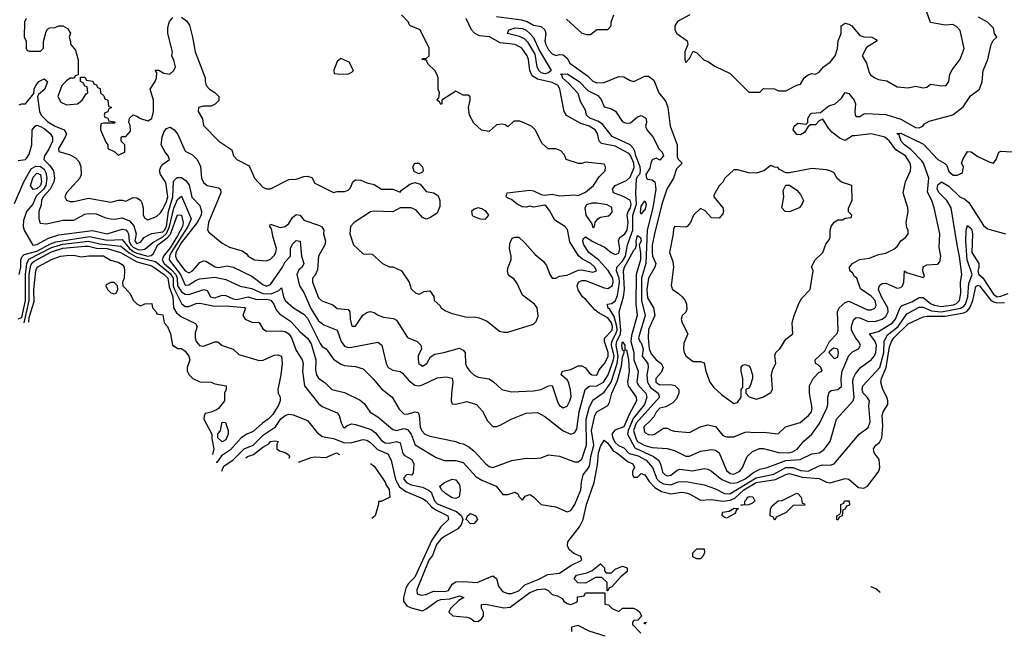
# Model space of a CAD drawing. Header units: inches. Extents: x 2380053 to 2584298, y 380219 to 546618.
# Tile 350 of 656: x 2560838 to 2566148, y 385060 to 388384. Entities that reach past the tile are written whole.
import ezdxf

# ---------------------------------------------------------------- set-up
doc = ezdxf.new("R2010")
doc.units = ezdxf.units.IN
doc.header["$MEASUREMENT"] = 0
doc.layers.add('C5368', color=7, linetype='Continuous')

msp = doc.modelspace()

# ---------------------------------------------------------------- linework, layer by layer
at = {"layer": 'C5368', "color": 2}
for points, elevation in [([(2560834.6, 387925.4), (2560849.1, 387930.9), (2560870, 387930.8), (2560914.6, 387985.4), (2560916, 388010), (2560924.5, 388030), (2560940.9, 388050), (2560970, 388064.9), (2560987.3, 388050), (2560974, 388010), (2560938.8, 387981.2), (2560934, 387970), (2560944.4, 387890), (2560954.4, 387870), (2560990, 387834), (2561030, 387810.3), (2561078.8, 387790), (2561090, 387768), (2561084, 387750), (2561048, 387690), (2561050, 387674), (2561110, 387655.5), (2561139.5, 387639.5), (2561158.7, 387618.7), (2561168, 387590), (2561170.5, 387550), (2561163, 387530), (2561090.8, 387450), (2561081, 387430), (2561090.8, 387410.8), (2561110, 387404), (2561130, 387404.9), (2561210, 387421.6), (2561330, 387400.7), (2561371.3, 387411.3), (2561390, 387412), (2561410, 387406), (2561450, 387426), (2561470, 387424), (2561490, 387411), (2561496.7, 387396.7), (2561504, 387370), (2561504.9, 387330), (2561513.4, 387313.4), (2561530, 387305.5), (2561576.1, 387323.9), (2561597.3, 387342.6), (2561610, 387362), (2561630, 387404.4), (2561636.8, 387430), (2561626.6, 387506.6), (2561598, 387550), (2561592.8, 387570), (2561598.9, 387590), (2561610, 387604.4), (2561646.6, 387630), (2561639.6, 387650), (2561622, 387670), (2561601.6, 387710), (2561606.3, 387750), (2561618.2, 387781.8), (2561630, 387798), (2561650, 387804.9), (2561670, 387792.4), (2561690, 387768.4), (2561730, 387674.8), (2561770, 387656), (2561794.8, 387630), (2561813.2, 387593.2), (2561819.1, 387530), (2561830, 387506), (2561850, 387490.7), (2561910, 387477.3), (2561921, 387470), (2561922.8, 387450), (2561856.4, 387290), (2561850.7, 387250.7), (2561858.8, 387238.8), (2561930, 387178.8), (2561970, 387157.3), (2562038.5, 387138.5), (2562062, 387122), (2562071, 387110), (2562104.7, 387090), (2562170, 387084.9), (2562190, 387093.4), (2562210, 387113.4), (2562218.9, 387130), (2562222.6, 387150), (2562204.7, 387210), (2562196.6, 387256.6), (2562187.3, 387270), (2562190, 387282), (2562243.4, 387263.4), (2562270, 387268.4), (2562290, 387285.5), (2562310, 387317.3), (2562330, 387334.8), (2562350, 387331), (2562370, 387303), (2562455.3, 387275.3), (2562468, 387268), (2562478.8, 387250), (2562477.3, 387230), (2562487.3, 387190), (2562484, 387170), (2562450.6, 387110), (2562444.9, 387035.1), (2562432.2, 387007.8), (2562417.3, 386990), (2562417.3, 386970), (2562450, 386884.7), (2562467.7, 386867.7), (2562527.5, 386847.5), (2562550, 386826.8), (2562610, 386822), (2562618, 386810), (2562620.7, 386770), (2562630, 386732), (2562650, 386731.3), (2562689.3, 386790.7), (2562710, 386806), (2562729.1, 386810.9), (2562750, 386806), (2562770.6, 386790.6), (2562799.8, 386779.8), (2562853.7, 386773.7), (2562870, 386764.7), (2562930, 386671.3), (2562982, 386650), (2563002, 386630), (2563004.7, 386610), (2562987.7, 386572.3), (2562987.3, 386550), (2562991.3, 386530), (2563010, 386516), (2563033.2, 386530), (2563053.2, 386566.8), (2563078, 386582), (2563126, 386590), (2563210, 386613.4), (2563230, 386602.8), (2563240.7, 386590), (2563243.1, 386530), (2563250, 386511), (2563267.1, 386487.1), (2563288.7, 386468.7), (2563310, 386458), (2563370, 386447.3), (2563392.7, 386432.7), (2563438, 386390), (2563490, 386377.3), (2563610, 386384), (2563650, 386390.8), (2563690, 386411.3), (2563710, 386412), (2563739.8, 386319.8), (2563750, 386304.7), (2563770, 386291.3), (2563790, 386301), (2563806, 386330), (2563811.6, 386351.6), (2563809.3, 386389.3), (2563797.2, 386430), (2563790, 386442), (2563758, 386470), (2563766, 386490), (2563810, 386498.8), (2563850, 386519.1), (2563870, 386519.1), (2563890, 386507.7), (2563910, 386480.5), (2563924, 386470), (2563950, 386468.2), (2563963.5, 386496.5), (2563992.6, 386530), (2564012.1, 386567.9), (2564012.3, 386590), (2563991.3, 386648.7), (2563992.7, 386667.3), (2564033, 386710), (2564034.9, 386730), (2564030.4, 386750.4), (2564010, 386777.6), (2563962.6, 386802.6), (2563940.3, 386820.3), (2563890, 386877), (2563872.7, 386890), (2563850, 386928.7), (2563845.1, 386950), (2563852.7, 386970), (2563870, 386978.7), (2563890, 386978.9), (2563990, 386938.5), (2564010, 386934.9), (2564033.5, 386950), (2564038.7, 386970), (2564036.5, 386990), (2564011.6, 387031.6), (2563960.4, 387090), (2563908.4, 387130), (2563881, 387170), (2563874.7, 387190), (2563876.6, 387203.4), (2563890, 387214), (2563928.4, 387188.4), (2563995.2, 387155.2), (2564028.6, 387128.6), (2564050, 387117.6), (2564070, 387124.9), (2564074.2, 387150), (2564067.7, 387192.3), (2564075.1, 387210), (2564101.3, 387230), (2564114.2, 387250), (2564119.1, 387290), (2564114.8, 387330), (2564119.8, 387350), (2564132.9, 387370), (2564136.5, 387390), (2564130, 387411.2), (2564090, 387433.6), (2564041.2, 387450), (2564036, 387470), (2564049.8, 387490.2), (2564110, 387516.5), (2564130, 387535.8), (2564152.9, 387587.1), (2564149.9, 387610), (2564132.6, 387652.6), (2564122.9, 387662.9), (2564050, 387701.7), (2563976.2, 387716.2), (2563963.7, 387730), (2563954.5, 387770), (2563941.2, 387790), (2563909, 387810), (2563865.2, 387825.2), (2563787.4, 387867.4), (2563774.7, 387890), (2563752, 388010), (2563742.7, 388030), (2563710, 388045.6), (2563630, 388064), (2563602, 388082), (2563589.3, 388110), (2563581.6, 388170), (2563574.3, 388190), (2563546.6, 388230), (2563510, 388249.6), (2563430, 388258.7), (2563371.6, 388291.6), (2563317.7, 388297.7), (2563291, 388311), (2563274, 388330), (2563246, 388390)], 26), ([(2560874, 388390), (2560864.7, 388370), (2560862, 388290), (2560874, 388270), (2560874, 388230), (2560878, 388218), (2560890, 388214), (2560950, 388214), (2560966, 388230), (2560967.3, 388267.3), (2560980.4, 388319.6), (2560987.3, 388332.7), (2561000.4, 388339.6), (2561030, 388342), (2561050, 388351.3), (2561071.2, 388351.1), (2561096.9, 388336.9), (2561111.6, 388311.6), (2561104.7, 388290), (2561112.7, 388267.3), (2561112.7, 388252.7), (2561139.6, 388219.6), (2561152.7, 388167.3), (2561154, 388086), (2561138, 388082), (2561132, 388068), (2561110, 388068), (2561090, 388055.3), (2561066, 388030), (2561044.7, 387970), (2561059.6, 387939.6), (2561090, 387924.7), (2561150, 387931.3), (2561175.3, 387950), (2561196.4, 387983.6), (2561206, 387990), (2561202, 388022), (2561190, 388026), (2561182, 388042), (2561166, 388050), (2561166, 388074), (2561190, 388074), (2561198, 388058), (2561232.7, 388052.7), (2561238, 388038), (2561252.7, 388032.7), (2561258, 388018), (2561272.7, 388012.7), (2561274, 387990), (2561292.7, 387972.7), (2561298, 387958), (2561314, 387950), (2561318, 387918), (2561334, 387910), (2561318, 387902), (2561312.7, 387887.3), (2561298, 387882), (2561294, 387870), (2561298, 387858), (2561312.7, 387852.7), (2561318, 387838), (2561350, 387834), (2561354, 387830), (2561350, 387826), (2561290, 387826), (2561278, 387822), (2561274, 387810), (2561274, 387790), (2561303.6, 387723.6), (2561314, 387710), (2561314, 387690), (2561351.6, 387671.6), (2561370, 387654), (2561406, 387670), (2561406, 387710), (2561386, 387730), (2561386, 387750), (2561390, 387754), (2561410, 387754), (2561436.4, 387783.6), (2561434.6, 387814.6), (2561426, 387830), (2561430, 387854), (2561450, 387871.3), (2561470, 387864.7), (2561490, 387850.8), (2561530, 387838.8), (2561550, 387852), (2561559.3, 387890), (2561559.3, 387950), (2561542, 388010), (2561568.7, 388050), (2561575.3, 388070), (2561578, 388098), (2561568.4, 388111.6), (2561588, 388112), (2561615.3, 388095.3), (2561648.8, 388091.1), (2561668.7, 388110), (2561679, 388130), (2561670, 388166), (2561658, 388190), (2561662, 388210), (2561637.2, 388310), (2561638, 388342), (2561645.6, 388374.4), (2561664.7, 388395.3)], 30), ([(2561710, 388398), (2561738.5, 388378.5), (2561753.7, 388353.7), (2561770.6, 388290.6), (2561784, 388210), (2561838, 388070), (2561838, 388050), (2561844.7, 388030), (2561862, 388010), (2561890.9, 387990.9), (2561912, 387970), (2561911.6, 387948.4), (2561891.6, 387928.4), (2561870, 387918), (2561830, 387918), (2561802, 387910), (2561801, 387890), (2561824.7, 387850), (2561830, 387814), (2561912, 387730), (2561982, 387682), (2561991, 387650), (2562010, 387631), (2562076.3, 387596.3), (2562104, 387530), (2562150, 387482), (2562170, 387472), (2562190, 387472), (2562290, 387522), (2562330, 387524.7), (2562370, 387539.1), (2562390, 387540.7), (2562414, 387534), (2562430, 387502), (2562530, 387452), (2562550, 387458), (2562590, 387458), (2562610, 387464.7), (2562623.1, 387476.9), (2562635.3, 387510), (2562650, 387521), (2562678.8, 387518.8), (2562710, 387504.7), (2562750, 387496), (2562790, 387471.3), (2562850, 387471.3), (2562890, 387454), (2562896.4, 387463.6), (2562942, 387498), (2562970, 387506), (2562997.3, 387497.3), (2563030, 387458), (2563072, 387450), (2563094.9, 387434.9), (2563104.9, 387410), (2563103.5, 387376.5), (2563090, 387342), (2563050, 387315.3), (2563030, 387308), (2563010, 387318), (2562977, 387357), (2562950, 387369.3), (2562890.8, 387369.2), (2562850, 387348), (2562750, 387352.7), (2562730, 387349), (2562642, 387290), (2562622, 387270), (2562618, 387230), (2562638, 387170), (2562690, 387122), (2562739.6, 387119.6), (2562794, 387070), (2562832.7, 387052.7), (2562850, 387052), (2562898, 387030), (2562938, 386970), (2562950, 386934), (2562974, 386910), (2562995.3, 386904.7), (2563020.4, 386919.6), (2563050, 386922), (2563071.6, 386891.6), (2563074, 386870), (2563103.6, 386843.6), (2563112, 386830), (2563135.3, 386815.3), (2563170, 386801), (2563250, 386781), (2563290, 386782.8), (2563316.8, 386776.8), (2563359.1, 386759.1), (2563425.2, 386705.2), (2563450, 386698.8), (2563470, 386698.8), (2563610, 386742), (2563623.1, 386756.9), (2563633.6, 386786.4), (2563629, 386830), (2563615.3, 386850), (2563550, 386899), (2563522, 386962), (2563504.7, 386984.7), (2563480.7, 387000.7), (2563472.5, 387012.5), (2563469, 387030), (2563472, 387050), (2563489.2, 387090), (2563489.2, 387110), (2563479.3, 387150), (2563482, 387178), (2563494, 387206), (2563510, 387211.3), (2563531, 387211), (2563562, 387182), (2563617.5, 387117.5), (2563661.7, 387081.7), (2563679.9, 387059.9), (2563697.3, 387010), (2563710, 386991), (2563730, 386990.8), (2563750, 387000.7), (2563790, 387007.3), (2563850, 387034), (2563870, 387036.3), (2563930, 387023), (2563948.7, 387030), (2563939.5, 387050), (2563919.3, 387070), (2563873, 387093), (2563851.3, 387111.3), (2563806, 387186), (2563792.8, 387252.8), (2563778, 387270), (2563723.9, 387303.9), (2563696.3, 387356.3), (2563678, 387378), (2563670, 387384), (2563610, 387374), (2563590, 387379), (2563570, 387373.2), (2563550, 387376), (2563521.2, 387390), (2563490, 387415.3), (2563470, 387422), (2563462, 387430), (2563468, 387450), (2563590, 387464.7), (2563610, 387462), (2563650, 387442), (2563670, 387438), (2563710, 387444), (2563750, 387434), (2563830, 387440.7), (2563850, 387436), (2563890, 387454.8), (2563932.3, 387490), (2563963.2, 387536.8), (2563995.3, 387570), (2563998, 387590), (2563990, 387606), (2563890, 387615.3), (2563870, 387608), (2563851.6, 387608.4), (2563786, 387630), (2563776.4, 387656.4), (2563756.4, 387676.4), (2563730, 387688), (2563688.4, 387688.4), (2563656.4, 387716.4), (2563618, 387790), (2563598, 387810), (2563536.4, 387836.4), (2563503.6, 387836.4), (2563470, 387806), (2563456.4, 387816.4), (2563440.4, 387820.4), (2563410, 387818), (2563370, 387782), (2563329.3, 387789.3), (2563287, 387827), (2563264, 387870), (2563259, 387910), (2563268, 387950), (2563267.3, 387967.3), (2563256.4, 387976.4), (2563230, 387978), (2563190, 387998), (2563114, 387950), (2563114, 387930), (2563110, 387926), (2563102, 387942), (2563088.7, 387950), (2563098, 387962), (2563102, 387990), (2563095.3, 388010), (2563095.3, 388070), (2563090, 388086), (2563078, 388110), (2563043.1, 388143.1), (2563030, 388166), (2563008, 388170), (2563010, 388174), (2563030, 388174), (2563046, 388190), (2563046, 388230), (2562998, 388330), (2562946, 388350), (2562938, 388358), (2562935.3, 388370), (2562898, 388410)], 30), ([(2563410, 388402), (2563543.8, 388383.8), (2563574.6, 388374.6), (2563610, 388354.9), (2563650, 388346.7), (2563670.3, 388330), (2563676, 388310), (2563670.5, 388270), (2563674.9, 388250), (2563690, 388220.7), (2563710, 388200.7), (2563730, 388191), (2563750, 388196), (2563770, 388194.8), (2563790, 388176), (2563804.9, 388150), (2563900.6, 388080.6), (2563930, 388053.4), (2563950, 388043), (2563990, 388044.9), (2564070, 388077.3), (2564096.8, 388076.8), (2564130, 388056), (2564150, 388050.8), (2564210, 388078.8), (2564230, 388078.8), (2564258.3, 388058.3), (2564284.7, 387990), (2564322.5, 387942.5), (2564334, 387910), (2564346.8, 387810), (2564383.8, 387710), (2564384.4, 387644.4), (2564390, 387631.3), (2564410.5, 387610), (2564380.3, 387579.7), (2564363.8, 387530), (2564327.7, 387470), (2564302, 387390), (2564261.1, 387230), (2564250, 387168), (2564248.5, 387128.5), (2564250.4, 387110), (2564268.2, 387070), (2564264.4, 387050), (2564228.6, 386991.4), (2564219.7, 386930), (2564224.9, 386884.9), (2564257.1, 386830), (2564263, 386790), (2564230, 386714), (2564227.3, 386670), (2564233.4, 386610), (2564243.5, 386583.5), (2564270, 386550.4), (2564297.3, 386530), (2564307.7, 386510), (2564298, 386482), (2564269.2, 386450.8), (2564268.9, 386430), (2564290, 386416.4), (2564350, 386418.4), (2564371.9, 386411.8), (2564393, 386390), (2564393, 386370), (2564380.4, 386339.6), (2564361.1, 386318.9), (2564323, 386297), (2564290, 386289.2), (2564270, 386269), (2564257.3, 386242.7), (2564239, 386221), (2564204.9, 386190), (2564205.2, 386165.2), (2564210, 386158), (2564230, 386147.7), (2564250, 386145.5), (2564262, 386150), (2564310, 386182.8), (2564330, 386182.8), (2564350, 386171), (2564370, 386166.8), (2564450, 386158), (2564508, 386190), (2564550, 386201), (2564590, 386190.8), (2564630, 386142.8), (2564650, 386134.8), (2564690, 386134.8), (2564750, 386161), (2564770, 386162.8), (2564790, 386158.8), (2564850, 386160.7), (2564928.4, 386151.6), (2564968, 386190), (2565046.8, 386213.2), (2565093.2, 386250), (2565109.2, 386270), (2565111.8, 386290), (2565097, 386370), (2565098, 386410), (2565117.2, 386450), (2565150, 386484.7), (2565166, 386490), (2565158, 386510), (2565144, 386524), (2565129.2, 386530), (2565128.7, 386550), (2565180.4, 386599.6), (2565206, 386650), (2565246.8, 386693.2), (2565252, 386710), (2565249.4, 386809.4), (2565257.2, 386830), (2565290, 386858.8), (2565310, 386866.8), (2565410, 386820.3), (2565430, 386819.5), (2565450, 386828.2), (2565456.9, 386843.1), (2565451.2, 386870), (2565430, 386894), (2565372.9, 386932.9), (2565352.7, 386990), (2565340.5, 387000.5), (2565330, 387019), (2565315.3, 387030), (2565314, 387050), (2565329.6, 387070.4), (2565368, 387092), (2565422, 387098), (2565470, 387118.8), (2565510, 387126), (2565552.1, 387147.9), (2565570, 387161), (2565590, 387191.3), (2565615.3, 387210), (2565629, 387230), (2565629.2, 387250), (2565622.4, 387262.4), (2565619.6, 387290), (2565629.6, 387350), (2565627.6, 387370), (2565602.7, 387450), (2565615.1, 387510), (2565642, 387570), (2565644.5, 387590), (2565640.7, 387610), (2565614.7, 387650), (2565563.1, 387683.1), (2565529.6, 387730), (2565503.7, 387750), (2565490, 387755), (2565430, 387768.2), (2565341.4, 387758.6), (2565330, 387757.2), (2565290, 387733.2), (2565263.3, 387743.3), (2565218.6, 387778.6), (2565199.3, 387799.3), (2565170, 387848.7), (2565150, 387839), (2565130, 387817.2), (2565103.6, 387816.4), (2565091, 387809), (2565070, 387775.3), (2565050, 387762.7), (2565030, 387765.2), (2565009, 387790), (2565015.3, 387810), (2565034, 387826), (2565079, 387821), (2565088, 387830), (2565089, 387851), (2565103.7, 387876.3), (2565110, 387881), (2565156.4, 387883.6), (2565201.2, 387918.8), (2565235.3, 387930), (2565270, 387961), (2565290, 387992), (2565310, 387986), (2565339.1, 387950), (2565345.5, 387930), (2565341.6, 387890), (2565344.4, 387870), (2565350, 387862), (2565370, 387863), (2565390, 387877.3), (2565401.5, 387878.5), (2565510, 387873.4), (2565590, 387848), (2565670, 387803), (2565690, 387800.7), (2565708.7, 387810), (2565718, 387822), (2565742.7, 387837.3), (2565870, 387870.8), (2565926.6, 387913.4), (2565966.8, 387973.2), (2566014, 388010), (2566029, 388050), (2566034, 388110), (2566059, 388170), (2566078, 388250), (2566088.8, 388271.1), (2566108, 388290), (2566095.3, 388310), (2566090, 388338), (2566058, 388370), (2566010, 388398)], 26), ([(2563787.7, 388387.7), (2563870, 388312), (2563896.4, 388303.6), (2563916.4, 388303.6), (2563950, 388332), (2564010, 388332), (2564028, 388350), (2564028.8, 388371.1), (2564042, 388410)], 30), ([(2564452, 388410), (2564386.4, 388373.6), (2564371.3, 388350), (2564371.3, 388330), (2564382, 388310), (2564438, 388270), (2564442, 388250), (2564424.7, 388210), (2564424.7, 388170), (2564430, 388154), (2564450, 388174), (2564470, 388214), (2564490, 388204.7), (2564527.3, 388167.3), (2564550, 388158), (2564590, 388131.3), (2564670, 388094), (2564770, 387994), (2564830, 387994), (2564850, 388014), (2564908.4, 388011.6), (2564930, 388001), (2564970, 388000.7), (2565029.4, 388030.6), (2565050, 388036), (2565069.5, 388070.5), (2565090, 388086.8), (2565110, 388093.4), (2565130, 388090.8), (2565150, 388101), (2565174, 388130), (2565210, 388154.8), (2565236, 388190), (2565249, 388229), (2565251.8, 388270), (2565269.3, 388310), (2565269.3, 388350), (2565290, 388364.9), (2565310, 388360.5), (2565326.8, 388350), (2565370, 388298), (2565390, 388291), (2565434, 388290), (2565456.9, 388276.9), (2565462, 388270), (2565405.2, 388234.8), (2565382, 388190), (2565405.5, 388150), (2565419.8, 388099.8), (2565427.1, 388087.1), (2565450, 388071), (2565470, 388061), (2565514.4, 388054.4), (2565570, 388022.8), (2565630, 388016), (2565670, 388024.9), (2565710, 388016.3), (2565730, 388020.7), (2565750, 388036), (2565810, 388027.3), (2565835.3, 388030), (2565849.2, 388050), (2565854, 388090), (2565866.3, 388113.7), (2565910, 388172), (2565931.6, 388228.4), (2565910, 388326), (2565890, 388348), (2565870, 388358), (2565830, 388354), (2565750, 388368), (2565729.3, 388429.3)], 30), ([(2560830, 387624.7), (2560870, 387630.7), (2560878.6, 387641.4), (2560890, 387658.8), (2560904.5, 387710), (2560905.3, 387790), (2560920.9, 387810), (2560930, 387814.6), (2560950, 387809.1), (2560970, 387796.9), (2561002.3, 387770), (2561014.9, 387750), (2561015.2, 387730), (2560994.5, 387685.5), (2560971.4, 387650), (2560968.6, 387630), (2560999.4, 387599.4), (2561020.5, 387570), (2561026.7, 387530), (2561022, 387510), (2561002.4, 387470), (2560964.4, 387430), (2560956, 387410), (2560954.1, 387385.9), (2560941.6, 387350), (2560940.7, 387310), (2560948, 387288), (2560983, 387283), (2561070, 387303.8), (2561130, 387303), (2561190, 387334.9), (2561210, 387339.3), (2561250, 387337.1), (2561297.3, 387317.3), (2561330, 387310.4), (2561350, 387308.7), (2561390, 387316), (2561430, 387299), (2561452.9, 387272.8), (2561465.5, 387230), (2561459.5, 387190), (2561470, 387177.6), (2561490, 387184.9), (2561509.3, 387210), (2561535.2, 387224.8), (2561550, 387232), (2561610, 387240.5), (2561618.8, 387250), (2561630.3, 387270), (2561641.2, 387350), (2561664.7, 387430), (2561667.2, 387512.8), (2561686.7, 387533.3), (2561710, 387532.9), (2561735.9, 387515.9), (2561752.1, 387492.1), (2561766.5, 387426.5), (2561810, 387382.8), (2561818, 387350), (2561816.9, 387330), (2561796.1, 387290), (2561710, 387182.2), (2561681, 387130), (2561678.6, 387110), (2561685.5, 387090), (2561730, 387030.3), (2561750, 387020.4), (2561756.9, 387023.1), (2561770, 387030.4), (2561810, 387075.5), (2561830, 387084), (2561842.8, 387082.8), (2561892.1, 387052.1), (2561910, 387048.9), (2561957, 387057), (2561990.3, 387050.3), (2562090, 387001.6), (2562150, 386957.1), (2562170, 386948.4), (2562190, 386957.1), (2562255.1, 387050), (2562270, 387078), (2562298, 387110), (2562299.3, 387150), (2562310, 387174.8), (2562330, 387193), (2562350, 387190.7), (2562358.8, 387110), (2562370.4, 387070), (2562361, 387050), (2562344.1, 387035.9), (2562333, 387010), (2562347.7, 386950), (2562370, 386914), (2562407.5, 386827.5), (2562450, 386760.5), (2562478.8, 386738.8), (2562550, 386710.6), (2562572.2, 386650), (2562590, 386623.8), (2562610, 386617.6), (2562630, 386618.4), (2562770, 386646), (2562790.8, 386630), (2562814.8, 386530), (2562826, 386510), (2562850, 386494.8), (2562890, 386487.3), (2562901.1, 386481.1), (2562938, 386438), (2562970, 386413.4), (2562990, 386410.5), (2563010, 386415.5), (2563090, 386453.4), (2563139.1, 386459.1), (2563170, 386451), (2563174, 386430), (2563167.1, 386367.1), (2563166, 386330), (2563170, 386314), (2563190, 386311.3), (2563250, 386326), (2563302, 386310), (2563333.4, 386273.4), (2563361.4, 386221.4), (2563390, 386192), (2563410, 386191.3), (2563430, 386198), (2563488, 386230), (2563570, 386262.8), (2563630, 386266.8), (2563670, 386244.9), (2563770, 386167.7), (2563810, 386150.7), (2563830, 386157.3), (2563843.6, 386176.4), (2563856.4, 386270), (2563888.5, 386391.5), (2563910, 386408.4), (2563950, 386410.2), (2563986.6, 386430), (2564011.6, 386470), (2564040.8, 386550), (2564043.6, 386570), (2564030.5, 386630), (2564031.1, 386648.9), (2564054, 386690), (2564059.6, 386710), (2564059.2, 386730), (2564044.6, 386784.6), (2564021, 386821), (2564009.5, 386830), (2564008.7, 386850), (2564030, 386854.9), (2564050, 386866.4), (2564062.4, 386897.6), (2564073.3, 386970), (2564071.1, 386991.1), (2564056.8, 387030), (2564058, 387050), (2564090, 387082.8), (2564105.2, 387110), (2564115.5, 387170), (2564144.5, 387250), (2564145, 387330), (2564164, 387390), (2564161.2, 387450), (2564165.5, 387525.5), (2564170, 387539.3), (2564184.9, 387555.1), (2564186.3, 387573.7), (2564185.3, 387590), (2564160.6, 387650), (2564155.3, 387675.3), (2564149.1, 387689.1), (2564130, 387709.7), (2564034.3, 387754.3), (2563980.9, 387820.9), (2563956.3, 387836.3), (2563913.2, 387853.2), (2563895.4, 387870), (2563890, 387896), (2563862.9, 387942.9), (2563850, 387986.6), (2563800.4, 388040.4), (2563765.6, 388070), (2563763.2, 388083.2), (2563755.3, 388090), (2563790, 388091.6), (2563855.8, 388050), (2563902.3, 388002.3), (2563955.4, 387975.4), (2563973.7, 387953.7), (2563990, 387914), (2564030, 387904.2), (2564051.3, 387891.3), (2564090, 387833), (2564110, 387826), (2564131.5, 387828.5), (2564170, 387860.7), (2564190, 387867.7), (2564210, 387857.3), (2564216.3, 387850), (2564219.1, 387830), (2564214, 387810), (2564220.7, 387790), (2564252.7, 387752.7), (2564286.6, 387686.6), (2564302.8, 387670), (2564310.4, 387650.4), (2564290, 387627.3), (2564270, 387637.2), (2564250, 387629.2), (2564241.3, 387610), (2564236.7, 387583.3), (2564214.9, 387550), (2564219.3, 387530), (2564224.9, 387525), (2564250, 387520.3), (2564263.8, 387510), (2564268.1, 387470), (2564252.2, 387370), (2564222, 387250), (2564215, 387070), (2564191.8, 386990), (2564190.9, 386870.9), (2564212.1, 386790), (2564174.9, 386670), (2564182, 386650), (2564190, 386642), (2564200.2, 386610), (2564195.8, 386570), (2564225.3, 386530), (2564227.4, 386510), (2564219.6, 386470), (2564224.2, 386430), (2564241.1, 386401.1), (2564281.6, 386370), (2564288.6, 386350), (2564162.2, 386210), (2564148.8, 386170), (2564163.4, 386123.4), (2564170, 386110.3), (2564210, 386089.2), (2564250, 386078.5), (2564330, 386072.7), (2564370, 386062.4), (2564430, 386030.5), (2564450, 386030.5), (2564510, 386058), (2564570, 386067.7), (2564590, 386063), (2564610.4, 386050), (2564650, 385953.4), (2564670, 385937), (2564690, 385934), (2564722, 385950), (2564736.2, 385970), (2564762, 386030), (2564790, 386057.1), (2564828.1, 386071.9), (2564850, 386072.7), (2564930.3, 386050.3), (2564986, 386050), (2565005.5, 386054.5), (2565030.7, 386069.3), (2565067.2, 386112.8), (2565110, 386150.6), (2565152.2, 386207.8), (2565192, 386290), (2565197, 386310), (2565196.2, 386350), (2565204.2, 386375.8), (2565214.8, 386385.2), (2565250, 386390.6), (2565270, 386406), (2565268.3, 386450), (2565273.7, 386490), (2565310, 386574.8), (2565330, 386594), (2565362, 386610), (2565370, 386622), (2565372.7, 386630), (2565362.7, 386650), (2565346.9, 386666.9), (2565325.1, 386710), (2565323.5, 386730), (2565334.7, 386765.3), (2565350, 386779.5), (2565370, 386777), (2565410, 386759.6), (2565450, 386757), (2565489.8, 386770.2), (2565510, 386783.7), (2565522.6, 386810), (2565519.7, 386830), (2565485.6, 386890), (2565469.7, 386930), (2565473.6, 386946.4), (2565482.7, 386957.3), (2565490, 386962), (2565510, 386963), (2565570, 386937.6), (2565590, 386940.5), (2565598.4, 386950), (2565605.6, 386970), (2565609.2, 387030.8), (2565621, 387021), (2565710, 386994), (2565718, 387002), (2565708.8, 387028.9), (2565710, 387051), (2565730, 387062.8), (2565790, 387066), (2565801.2, 387078.8), (2565806, 387110), (2565796.6, 387156.6), (2565800.5, 387230), (2565769.2, 387370), (2565757, 387410), (2565734.1, 387454.2), (2565740.5, 387530), (2565734, 387550), (2565713.3, 387610), (2565704.1, 387624.1), (2565644.4, 387684.4), (2565609.6, 387710), (2565592, 387730), (2565582, 387762), (2565569.3, 387770.7), (2565590, 387773), (2565712.9, 387712.9), (2565790, 387630.7), (2565828.4, 387608.4), (2565837.5, 387597.5), (2565850, 387566), (2565873.2, 387546.8), (2565893.6, 387546.4), (2565922, 387558), (2565928, 387590), (2565918, 387610), (2565925.6, 387634.4), (2565950, 387674), (2565970, 387672), (2566006.4, 387646.4), (2566070, 387616), (2566090, 387611.3), (2566104, 387630), (2566118, 387670), (2566130, 387676), (2566190, 387671)], 22), ([(2560810, 387394), (2560861.4, 387510), (2560899.9, 387580.1), (2560924.8, 387595.2), (2560950, 387592.8), (2560970, 387579), (2560979.8, 387559.8), (2560985.3, 387530), (2560979.1, 387490), (2560966.3, 387470), (2560927.4, 387432.6), (2560909.5, 387390.5), (2560874.3, 387350), (2560858.8, 387301.2), (2560856.4, 387270), (2560862.4, 387250), (2560909.2, 387169.2), (2560930, 387172.2), (2560993, 387207), (2561050, 387223.9), (2561230, 387247.5), (2561310, 387229.1), (2561390, 387254.6), (2561410, 387251.8), (2561419.8, 387239.8), (2561425.3, 387230), (2561428.3, 387190), (2561437.8, 387170), (2561450, 387157), (2561475, 387145), (2561490, 387142.6), (2561512.9, 387147.1), (2561556.8, 387183.3), (2561610, 387214.4), (2561630, 387231.7), (2561647, 387270), (2561670, 387368.4), (2561690, 387415.5), (2561710, 387433.4), (2561763.2, 387310), (2561745.5, 387270), (2561655.1, 387130), (2561646.3, 387110), (2561644.2, 387090), (2561705.3, 387010), (2561730, 386952.4), (2561750, 386954.6), (2561790, 386979.6), (2561810, 386986.9), (2561890, 386996), (2561950, 386984.4), (2562027.1, 386947.1), (2562090, 386935.6), (2562150, 386907.5), (2562193.9, 386906.1), (2562236.2, 386923.8), (2562250, 386938), (2562260.5, 386890), (2562270, 386871), (2562314.8, 386830), (2562370, 386797.3), (2562390, 386775.5), (2562458.7, 386638.7), (2562470, 386622), (2562490.8, 386610), (2562530, 386554), (2562570, 386527.3), (2562590, 386520.7), (2562650, 386514.8), (2562690, 386502.8), (2562746.6, 386446.6), (2562790, 386394), (2562846.8, 386350), (2562884.1, 386284.1), (2562910, 386258.8), (2562930, 386257.3), (2562970, 386270.8), (2562986.4, 386266.4), (2562992.7, 386252.7), (2562998, 386190), (2563007.2, 386167.2), (2563022.8, 386150), (2563050, 386139.1), (2563190.6, 386110.6), (2563210, 386101), (2563230, 386098), (2563261, 386081), (2563290, 386058), (2563351.3, 385990), (2563370, 385976), (2563390, 385971), (2563492.5, 386007.5), (2563570, 386021), (2563610, 386018), (2563650, 386022), (2563690, 386038), (2563748.8, 386031.1), (2563830, 386000.5), (2563850, 386000.5), (2563870, 386016), (2563894.5, 386090), (2563893.8, 386230), (2563909, 386291), (2563930, 386333), (2563990, 386375.8), (2564027.2, 386430), (2564059.9, 386530), (2564065.7, 386570), (2564054.9, 386630), (2564058.3, 386650), (2564078.5, 386690), (2564081, 386710), (2564071.3, 386810), (2564094.9, 386890), (2564100.6, 386930), (2564095.4, 387030), (2564099.8, 387050), (2564150, 387141.6), (2564159.5, 387150), (2564165.6, 387170), (2564163.5, 387190), (2564170, 387220.7), (2564186, 387210), (2564190.2, 387190), (2564178.8, 387170), (2564186.5, 387126.5), (2564186.7, 387090), (2564162.5, 387010), (2564160.5, 386850), (2564168.2, 386790), (2564137.5, 386682.5), (2564134.1, 386650), (2564150.2, 386590), (2564151, 386550), (2564174.3, 386490), (2564167, 386430), (2564177.1, 386410), (2564214.6, 386370), (2564221.1, 386350), (2564207.8, 386310), (2564146.4, 386233.6), (2564120.2, 386170), (2564116.9, 386150), (2564156, 386076), (2564255.5, 386030), (2564283.1, 386010), (2564294.9, 385990), (2564305.5, 385945.5), (2564318.8, 385930), (2564330, 385925.7), (2564350, 385928.8), (2564383.8, 385956.2), (2564398, 385962), (2564467.5, 385952.5), (2564530, 385964.9), (2564550, 385962), (2564570, 385950.6), (2564625.6, 385905.6), (2564668.3, 385888.3), (2564690, 385885.8), (2564710, 385890.2), (2564750, 385909.4), (2564795.9, 385944.1), (2564830, 385961.1), (2564868.7, 385970), (2564970, 386007.3), (2565046.7, 386013.3), (2565110, 386043), (2565150, 386048.8), (2565174.3, 386065.7), (2565209.5, 386110.5), (2565243.7, 386230), (2565333.6, 386330), (2565339.1, 386350), (2565331.2, 386430), (2565333.6, 386450), (2565345.1, 386474.9), (2565372.7, 386510), (2565430, 386550.7), (2565448.1, 386571.8), (2565456.3, 386590), (2565458.9, 386630), (2565450, 386653.2), (2565422, 386690), (2565470, 386703.1), (2565546, 386750), (2565561.5, 386770), (2565586.9, 386833.1), (2565597.1, 386842.9), (2565650, 386862.3), (2565690, 386886), (2565710, 386887.2), (2565750, 386854.6), (2565770, 386845.2), (2565810, 386838.8), (2565873.7, 386846.3), (2565890, 386854), (2565907.1, 386870), (2565914.2, 386910), (2565911.2, 386970), (2565919.7, 387010), (2565907.5, 387107.5), (2565893.5, 387170), (2565862.2, 387370), (2565838, 387410), (2565796.9, 387450), (2565785.7, 387470), (2565790, 387494), (2565809.6, 387510.4), (2565850, 387487), (2565908.4, 387430), (2565936.1, 387416), (2565957.8, 387397.8), (2566035.5, 387275.5), (2566056.8, 387256.8), (2566154, 387230)], 18), ([(2560835.8, 387010), (2560844.2, 387050), (2560843.5, 387090), (2560851.7, 387108.3), (2560862, 387118), (2560930, 387136.1), (2561003.8, 387176.2), (2561033, 387186.9), (2561215.5, 387215.5), (2561310, 387194.8), (2561390, 387199), (2561430.7, 387150.7), (2561450, 387134.8), (2561470, 387125.1), (2561529.8, 387110.2), (2561547.9, 387112.1), (2561558.8, 387121.2), (2561583.7, 387170), (2561632.7, 387207.3), (2561651.2, 387228.8), (2561690, 387332.7), (2561710, 387330.6), (2561720.7, 387290), (2561716.6, 387270), (2561690, 387218.2), (2561650, 387154), (2561614.3, 387110), (2561606.9, 387090), (2561616.5, 387070), (2561656.5, 387036.5), (2561679.8, 387010), (2561687.4, 386990), (2561689, 386950), (2561710, 386916.2), (2561730, 386904), (2561750, 386903.1), (2561830.4, 386930.4), (2561850, 386924.7), (2561868, 386890), (2561890, 386884.6), (2561930, 386899.5), (2561950, 386897.4), (2561990, 386879.7), (2562010, 386876.2), (2562070, 386890.2), (2562115.4, 386875.4), (2562170, 386878.3), (2562192.7, 386872.7), (2562208.9, 386850), (2562220.5, 386820.5), (2562238.6, 386798.6), (2562298.6, 386758.6), (2562350, 386701.6), (2562390, 386667.7), (2562410, 386636.3), (2562435.3, 386550), (2562434.4, 386494.4), (2562439.1, 386470), (2562450, 386451), (2562486, 386426), (2562521, 386390), (2562590, 386374.9), (2562673.7, 386333.7), (2562695.8, 386315.8), (2562728.7, 386268.7), (2562770, 386243), (2562850, 386174.9), (2562870, 386170.4), (2562910, 386179.6), (2562930, 386174.9), (2562948.8, 386150), (2562971.9, 386091.9), (2563083.7, 386023.7), (2563130, 386008.2), (2563190, 386008.5), (2563230, 385997), (2563300.7, 385920.7), (2563330, 385902.6), (2563408.7, 385868.7), (2563444.4, 385824.4), (2563470, 385823.8), (2563510, 385838), (2563526, 385826), (2563530, 385814), (2563550, 385794), (2563564, 385816), (2563590, 385824.7), (2563610, 385812), (2563651.3, 385771.3), (2563730, 385758.8), (2563790, 385731.3), (2563810, 385738), (2563832, 385770), (2563864.2, 385850), (2563868, 385892), (2563877.4, 385930), (2563906.9, 385970), (2563913.6, 385986.4), (2563918.6, 386030), (2563934, 386090), (2563922.6, 386170), (2563940.4, 386250), (2563950, 386270.4), (2564010, 386304.9), (2564018.9, 386321.1), (2564030.8, 386370), (2564061.6, 386438.4), (2564083.2, 386516.8), (2564090, 386564.7), (2564099, 386590), (2564099, 386599), (2564090, 386602), (2564085.8, 386630), (2564090, 386646.8), (2564102, 386630), (2564102, 386602), (2564110, 386604.7), (2564122.4, 386550), (2564125.3, 386490), (2564115.5, 386430), (2564119.7, 386410), (2564163.7, 386350), (2564165.3, 386330), (2564124.7, 386255.3), (2564095.8, 386190), (2564048.3, 386171.7), (2564032.3, 386150), (2564036.3, 386130), (2564047.5, 386107.5), (2564068.4, 386088.3), (2564095.8, 386075.8), (2564125, 386045), (2564173.6, 386033.6), (2564216, 386010), (2564250.3, 385970), (2564274, 385910), (2564290, 385892.9), (2564310, 385881.3), (2564350, 385876.1), (2564390, 385892.9), (2564430, 385895.6), (2564530, 385876.4), (2564590, 385854.4), (2564638.8, 385830), (2564668, 385828), (2564810, 385915.3), (2564904.9, 385935), (2564970, 385971), (2565010, 385971.1), (2565050, 385953.8), (2565089.7, 385950.3), (2565150, 385979.5), (2565170, 385984.4), (2565210, 385982.8), (2565230, 385990.7), (2565365.2, 386150), (2565414.2, 386185.8), (2565424.5, 386215.5), (2565418, 386302), (2565421.2, 386330), (2565409.2, 386350), (2565388, 386370), (2565381.3, 386390), (2565384.7, 386410), (2565476.8, 386510), (2565498.4, 386590), (2565500.3, 386650), (2565517, 386683), (2565576.8, 386730), (2565622.1, 386797.8), (2565690, 386835.3), (2565710, 386834), (2565755.2, 386815.2), (2565810, 386810.1), (2565911.4, 386828.5), (2565930, 386839.1), (2565938.9, 386850), (2565951.4, 386890), (2565957.8, 386962.2), (2565975.1, 387010), (2565948.8, 387090), (2565941.3, 387190), (2565942.4, 387250), (2565950, 387274), (2565970, 387258.8), (2565973.4, 387250), (2565977, 387230), (2565973.4, 387130), (2566010.3, 387070), (2566011.4, 387048.5), (2566004.9, 387030), (2566010.4, 387010), (2566031.7, 386991.7), (2566090, 386904), (2566110, 386890.3), (2566130, 386893.1), (2566170, 386908.5)], 14), ([(2560830, 386770.8), (2560850, 386779.5), (2560870.4, 386870), (2560868.7, 387010), (2560876.5, 387070), (2560886.7, 387093.3), (2561010, 387155.5), (2561070, 387173.7), (2561210, 387190.7), (2561270, 387175), (2561383.2, 387163.3), (2561427.8, 387127.8), (2561466.2, 387106.2), (2561570, 387080.2), (2561650, 387015.5), (2561665.3, 386990), (2561666.2, 386950), (2561673, 386930), (2561710, 386853.4), (2561730, 386838.4), (2561750, 386838.4), (2561790, 386853.4), (2561810, 386856), (2561890, 386839.6), (2561950, 386842.4), (2562050, 386833), (2562056, 386830), (2562042, 386790), (2562054, 386770), (2562090, 386754.4), (2562130, 386751), (2562150, 386718), (2562170, 386704.7), (2562250, 386707.7), (2562270, 386703), (2562290, 386690.4), (2562304.4, 386670), (2562330, 386601), (2562362, 386550), (2562367.3, 386530), (2562362.8, 386490), (2562374.9, 386410), (2562450, 386314.8), (2562470, 386298.8), (2562550, 386264.7), (2562561, 386250), (2562571.2, 386211.1), (2562582, 386190), (2562590, 386184.7), (2562604, 386196), (2562630, 386206), (2562650, 386202.8), (2562734.3, 386174.3), (2562757.3, 386157.3), (2562790, 386114.9), (2562810, 386103.1), (2562830, 386101.5), (2562870.3, 386110.3), (2562890, 386102.8), (2562905.1, 386045.1), (2562914, 386034), (2562952.6, 386012.6), (2562963.8, 385990), (2562959.8, 385940.2), (2562950.8, 385929.2), (2562932.9, 385932.9), (2562924.7, 385930), (2562910, 385915.3), (2562910, 385907.3), (2562924.9, 385890), (2562950, 385876.3), (2563010, 385864.4), (2563047.1, 385847.1), (2563057, 385837), (2563074.7, 385790), (2563090, 385774.7), (2563193.7, 385733.7), (2563220.7, 385710), (2563227.7, 385690), (2563219.2, 385660.8), (2563200.9, 385639.1), (2563130, 385598), (2563110, 385583.1), (2563085.4, 385554.6), (2563064.2, 385495.8), (2563045, 385470), (2562980.5, 385310), (2562981, 385290), (2563002.8, 385282.8), (2563030, 385285.7), (2563070, 385303.2), (2563130, 385302.3), (2563150, 385308.1), (2563170, 385340.7), (2563190, 385353.4), (2563230, 385355.5), (2563306, 385350), (2563390, 385386), (2563410, 385371.3), (2563420.4, 385330), (2563442.5, 385302.5), (2563470, 385290.3), (2563490, 385291.5), (2563530, 385306.3), (2563562.9, 385337.1), (2563633.5, 385366.5), (2563685.8, 385394.2), (2563750, 385400.3), (2563810, 385442), (2563869.2, 385470), (2563864, 385490), (2563826.3, 385506.3), (2563799.3, 385530), (2563792.3, 385550), (2563795.1, 385570), (2563858, 385650), (2563876.9, 385690), (2563895.8, 385770), (2563935.6, 385890), (2563954.7, 385985.3), (2563959.7, 386050), (2563970, 386082.8), (2563990, 386118), (2564010, 386100.5), (2564039.5, 386059.5), (2564059.1, 386050), (2564120.6, 386000.6), (2564144.7, 385990), (2564154, 385970), (2564142.8, 385950), (2564144, 385930), (2564150, 385918), (2564170, 385918), (2564190, 385938), (2564210, 385930.7), (2564233.9, 385893.9), (2564262.9, 385862.9), (2564300.4, 385840.4), (2564350, 385828.9), (2564410, 385836.4), (2564430, 385834.4), (2564450, 385828.5), (2564510, 385793.4), (2564570, 385797.3), (2564630, 385788.3), (2564670, 385794.6), (2564695.1, 385804.9), (2564744.2, 385850), (2564810, 385889.3), (2564915, 385905), (2564970, 385933.2), (2564990, 385937.2), (2565058.9, 385918.9), (2565150, 385910.3), (2565190, 385890.3), (2565210, 385888.4), (2565290, 385910.7), (2565310, 385907.3), (2565362.4, 385862.4), (2565390, 385858.7), (2565409.7, 385870.3), (2565462.9, 385937.1), (2565472.1, 385950), (2565477.8, 385970), (2565472.6, 386012.6), (2565446.6, 386050), (2565442.7, 386070), (2565456, 386090), (2565474.6, 386105.4), (2565487.8, 386130), (2565494.1, 386194.2), (2565489.6, 386250), (2565494.5, 386270), (2565519.7, 386310), (2565520.5, 386330), (2565514.7, 386350), (2565492.8, 386390), (2565482, 386430), (2565486, 386450), (2565511.2, 386508.8), (2565530, 386621), (2565539.3, 386650), (2565552.1, 386670), (2565630, 386744.9), (2565710, 386781.5), (2565730, 386786.2), (2565830, 386786.8), (2565930, 386804.1), (2565947.4, 386812.6), (2565962.5, 386830), (2565979.4, 386870), (2565994.2, 386945.8), (2566006.1, 386953.9), (2566015.3, 386950), (2566074.4, 386874.4), (2566090, 386863.5), (2566110, 386858.2), (2566150, 386859.2)], 10), ([(2560862.8, 386749.2), (2560862.5, 386750), (2560889.9, 386870), (2560888.9, 387010), (2560899.1, 387060.9), (2560905.7, 387074.2), (2560917.1, 387082.9), (2561010, 387131.9), (2561070, 387151.8), (2561190, 387162.5), (2561210, 387163.5), (2561252.5, 387152.5), (2561310, 387151.2), (2561382.4, 387130), (2561470, 387079.4), (2561550, 387057.1), (2561617.4, 387010), (2561637.1, 386990), (2561644.1, 386944.1), (2561663.8, 386890), (2561668.1, 386830), (2561683.1, 386803.1), (2561710, 386782.4), (2561787.1, 386747.1), (2561796, 386730), (2561783.8, 386696.2), (2561784.4, 386670), (2561790.5, 386650), (2561808, 386628), (2561830, 386624.9), (2561890, 386647.3), (2561906.8, 386646.8), (2561930, 386627.7), (2561990, 386607.3), (2562020.2, 386580.2), (2562130, 386547.8), (2562151, 386549), (2562210, 386575.3), (2562230, 386578), (2562250.4, 386570.4), (2562253, 386530), (2562246.4, 386470), (2562230.4, 386390), (2562233, 386370), (2562243, 386350), (2562243, 386330), (2562234.2, 386305.8), (2562204.1, 386255.9), (2562178.8, 386230), (2562147.3, 386210), (2562096.5, 386163.5), (2562064, 386150), (2562033, 386130), (2561974.9, 386065.1), (2561926.9, 386033.1), (2561902, 385998), (2561897.5, 385996.6)], 6), ([(2560887.4, 386754.3), (2560890, 386779.1), (2560915.7, 386864.3), (2560914, 386930), (2560925.7, 387030), (2560932.7, 387050), (2561010, 387091.8), (2561058, 387110), (2561090, 387113.7), (2561130, 387114.4), (2561170, 387106)], 2), ([(2561170, 387106), (2561210, 387110.5), (2561290, 387110.3), (2561327.7, 387087.7), (2561370, 387076.3), (2561390, 387064.7), (2561401, 387050), (2561402.8, 387030), (2561401, 386990), (2561392, 386970), (2561394, 386950), (2561430, 386912), (2561452, 386870), (2561470, 386852), (2561490, 386842), (2561512.7, 386852.7), (2561550, 386854), (2561554, 386830), (2561574, 386810), (2561578, 386798), (2561610, 386794), (2561618, 386750), (2561634.8, 386730), (2561650.7, 386690), (2561662, 386630), (2561691.3, 386611.3), (2561710, 386611), (2561730, 386598), (2561751, 386570), (2561756, 386550), (2561741, 386510), (2561741, 386490), (2561751.3, 386470), (2561772, 386450), (2561810, 386431.3), (2561870.9, 386430.9), (2561890, 386422), (2561952, 386410), (2561952, 386390), (2561942, 386370), (2561942, 386330), (2561911.2, 386288.9), (2561899.8, 386280.2), (2561870, 386268), (2561838, 386262), (2561832.7, 386247.3), (2561832, 386230), (2561874, 386150), (2561874, 386126), (2561884.9, 386070), (2561878.9, 386039.5)], 2), ([(2561927.9, 385949.9), (2561932.9, 385967.1), (2561941, 385979), (2561988.4, 386010), (2562048.7, 386071.3), (2562097.6, 386090), (2562152.9, 386147.1), (2562217, 386190), (2562246.6, 386233.4), (2562269.4, 386250.6), (2562290, 386257.3), (2562313.7, 386253.7), (2562390, 386224), (2562439.9, 386159.9), (2562470, 386138), (2562530, 386126), (2562590, 386104)], 6), ([(2562058.7, 386022.5), (2562066.6, 386030), (2562099.1, 386040.9), (2562150, 386079.5), (2562182.5, 386097.5), (2562190, 386110.4), (2562214, 386114), (2562232, 386110), (2562224.7, 386095.3), (2562224.7, 386070), (2562239.8, 386059.8), (2562270, 386051.3), (2562290, 386038), (2562294, 386030), (2562290.3, 386018.8)], 2), ([(2562590, 386104), (2562630, 386104.7), (2562690, 386121.5), (2562710, 386118.3), (2562730, 386105.3), (2562767.3, 386067.3), (2562823.4, 386043.4), (2562841.1, 386010), (2562865.4, 385905.4), (2562885.7, 385865.8), (2562920.1, 385840.1), (2563010, 385803.1), (2563030, 385790.3), (2563058.6, 385758.6), (2563081.7, 385741.7), (2563148, 385710), (2563150.6, 385690), (2563109.3, 385650.7), (2563061.2, 385578.7), (2562970, 385379.5), (2562935.2, 385344.8), (2562919.9, 385320.1), (2562908.6, 385270), (2562908.6, 385250), (2562925.3, 385225.3), (2562950, 385213.1), (2563010, 385198), (2563030, 385207.7), (2563090, 385252.4), (2563110, 385259.5), (2563157.4, 385262.6), (2563210, 385278.8), (2563234, 385270), (2563206, 385254), (2563162, 385210), (2563152, 385190), (2563174, 385170), (2563250, 385164), (2563270, 385158.8), (2563290, 385142.8), (2563310, 385141), (2563330, 385156), (2563339.3, 385170), (2563339.3, 385190), (2563328.7, 385211.3), (2563329, 385231), (2563350, 385234), (2563450, 385213.1), (2563483.5, 385216.5), (2563590, 385295.8), (2563630, 385312.9), (2563670, 385315.5), (2563687.9, 385307.9), (2563710, 385286), (2563738.8, 385278.8), (2563764.7, 385264.7), (2563772, 385250), (2563790, 385238), (2563810, 385232), (2563838, 385242), (2563846, 385250), (2563847.3, 385272.7), (2563882, 385278), (2563890, 385294), (2563994, 385294), (2563994, 385234), (2564014, 385230), (2564034, 385210), (2564070, 385194), (2564090, 385212), (2564148.4, 385211.6), (2564170, 385202), (2564182, 385190), (2564192, 385168), (2564172.7, 385147.3), (2564150, 385146), (2564143.6, 385136.4), (2564143.6, 385123.6), (2564188, 385076.4)], 6), ([(2562342.1, 385999.1), (2562410, 386024), (2562430, 386027.3), (2562490, 386024.7), (2562546, 386050), (2562563.1, 386041)], 2), ([(2562729.8, 385991.6), (2562730, 385992), (2562750, 385978), (2562810, 385892), (2562814.8, 385874.8), (2562830, 385852), (2562834, 385810), (2562787.3, 385787.3), (2562772.7, 385787.3), (2562772.7, 385772.7), (2562756, 385710), (2562736.6, 385694.5)], 2), ([(2565478, 385297.3), (2565477.6, 385297.6), (2565455.6, 385315.6), (2565430, 385326.9), (2565427.7, 385327.2)], 10), ([(2563994.9, 385060.4), (2563908.8, 385088.9), (2563850, 385118), (2563814, 385110), (2563814, 385090), (2563817.7, 385086.3)], 6), ([(2564214.9, 385125.6), (2564206, 385130), (2564210, 385134), (2564218, 385134)], 6)]:
    msp.add_lwpolyline(points, dxfattribs=dict(at, elevation=elevation))
for points, elevation in [([(2563670, 388092.6), (2563650, 388098.3), (2563638.3, 388110), (2563629.8, 388130), (2563618, 388198), (2563581.1, 388261.1), (2563560.3, 388280.3), (2563533.5, 388293.5), (2563468.7, 388308.7), (2563476, 388330), (2563510, 388339.6), (2563550, 388335.8), (2563570, 388326.7), (2563590.3, 388310), (2563610, 388287.3), (2563640.2, 388220.2), (2563704.9, 388110), (2563690, 388097)], 22), ([(2562570, 388175.3), (2562550, 388158), (2562532, 388112), (2562534, 388094), (2562551.6, 388091.6), (2562608.8, 388091.1), (2562630, 388102), (2562638, 388110), (2562614.6, 388154.6)], 34), ([(2562990, 387554), (2562966, 387566), (2562959, 387590), (2562970, 387611.3), (2562990.7, 387610.7), (2563010.6, 387590.6), (2563014.8, 387570), (2563010, 387562)], 30), ([(2564890, 387598), (2564850.8, 387569.2), (2564810, 387556), (2564770, 387558), (2564710, 387575.3), (2564690, 387575.3), (2564642, 387530), (2564630, 387508), (2564611.2, 387488.9), (2564582, 387438), (2564582, 387430), (2564630.6, 387370), (2564634, 387350), (2564630, 387338), (2564610, 387314), (2564570, 387315.3), (2564534.6, 387354.6), (2564510, 387366), (2564472, 387330), (2564456, 387290), (2564438, 387270), (2564430, 387265.2), (2564371.6, 387268.4), (2564363.5, 387256.5), (2564362.8, 387230), (2564342.8, 387130), (2564360.5, 387080.5), (2564364.9, 387050), (2564350.9, 386950.9), (2564358, 386930), (2564390, 386910.8), (2564410.8, 386890), (2564426.8, 386870), (2564434, 386850), (2564436.3, 386823.7), (2564430, 386808), (2564411.2, 386788.9), (2564406, 386770), (2564411, 386750), (2564442, 386690), (2564419.6, 386640.4), (2564418, 386610), (2564422, 386590), (2564432, 386570), (2564470, 386542), (2564510, 386542), (2564530, 386534), (2564538.8, 386490), (2564560.5, 386430), (2564582, 386402), (2564623.1, 386363.1), (2564690, 386316), (2564710, 386321), (2564728.7, 386350), (2564728.7, 386390), (2564738, 386402), (2564738, 386450), (2564728.7, 386490), (2564728.8, 386511.1), (2564738, 386522), (2564750, 386524.7), (2564770, 386518), (2564778, 386510), (2564791, 386470), (2564790.9, 386449.1), (2564778, 386410), (2564770, 386398), (2564754, 386390), (2564754, 386370), (2564771.6, 386351.6), (2564810, 386338), (2564846, 386350), (2564890, 386374), (2564898, 386390), (2564893.2, 386470), (2564900.2, 386499.8), (2564915.3, 386530), (2564910, 386574), (2564915.3, 386590), (2564938, 386610), (2564970, 386662), (2565008, 386690), (2565004, 386750), (2565015.3, 386790), (2565042, 386858), (2565056.5, 386883.5), (2565102, 386930), (2565118, 387030), (2565108.4, 387051.6), (2565128, 387090), (2565169.2, 387130), (2565185.6, 387174.4), (2565203.1, 387196.9), (2565208.8, 387211.1), (2565209, 387250), (2565214, 387270), (2565230, 387292), (2565250, 387304.7), (2565275.3, 387304.7), (2565290, 387314), (2565322, 387318), (2565326, 387330), (2565308, 387348), (2565308.4, 387368.4), (2565328.4, 387411.6), (2565326, 387490), (2565270, 387508.7), (2565247.7, 387527.7), (2565230, 387558), (2565210, 387568.7), (2565190, 387575.3), (2565110, 387582), (2564990, 387558), (2564970, 387558), (2564936.4, 387576.4), (2564927.3, 387587.3), (2564908.4, 387588.4)], 30), ([(2560910, 387468.3), (2560896.4, 387490), (2560910, 387534.9), (2560930, 387556.9), (2560950, 387550.3), (2560955.5, 387510), (2560950.9, 387490), (2560930, 387472.2)], 14), ([(2564990, 387349.2), (2564966, 387350), (2564948, 387370), (2564959, 387430), (2564956.4, 387463.6), (2564970, 387492), (2564990, 387492), (2565030, 387464.7), (2565050, 387442), (2565064.7, 387410), (2565055.3, 387384.7), (2565042, 387370)], 30), ([(2563924.7, 387395.3), (2563894.8, 387385.2), (2563886, 387370), (2563890.8, 387330), (2563923.5, 387283.5), (2563930, 387264.7), (2563938, 387270), (2563942, 387290), (2563955.3, 387310), (2563970, 387318.8), (2564014, 387326), (2564024.7, 387335.3), (2564032.9, 387347.1), (2564032.1, 387372.1), (2564006.6, 387386.6), (2563950, 387395.1)], 30), ([(2564190, 387335.3), (2564187, 387347), (2564190, 387378), (2564210, 387406.8), (2564216, 387390), (2564213.8, 387370), (2564210, 387357.2), (2564204, 387356)], 18), ([(2563310, 387369.4), (2563290, 387362.7), (2563274.8, 387350), (2563278.8, 387330), (2563284.7, 387324.7), (2563322, 387310), (2563350, 387308), (2563369, 387330), (2563354, 387350), (2563330, 387364.5)], 34), ([(2561330, 386968), (2561305.4, 386954.6), (2561302, 386950), (2561312, 386930), (2561330, 386912), (2561350, 386906), (2561358, 386910), (2561368, 386930), (2561366, 386950), (2561347.3, 386967.3)], 2), ([(2565226.4, 386613.6), (2565204.7, 386595.3), (2565202, 386590), (2565230, 386558), (2565250, 386564.7), (2565253.3, 386590), (2565250, 386608)], 26), ([(2561930, 386109), (2561906, 386130), (2561906, 386150), (2561922, 386170), (2561930, 386214), (2561947.3, 386212.7), (2561962.8, 386170), (2561962.8, 386150), (2561950, 386119)], 2), ([(2563190, 385802.4), (2563170, 385806.3), (2563134.5, 385830), (2563113.2, 385850), (2563104, 385870), (2563128.7, 385890), (2563170, 385907.7), (2563190, 385904), (2563210, 385876), (2563214.6, 385850), (2563208.4, 385811.6)], 10), ([(2564728, 385768), (2564748.4, 385771.6), (2564748.4, 385788.4), (2564760.4, 385799.6), (2564764, 385810), (2564774, 385814), (2564791.6, 385811.6), (2564802, 385790), (2564790, 385778), (2564770, 385768.7)], 6), ([(2564910, 385686), (2564902, 385702), (2564886, 385710), (2564887.3, 385747.3), (2564896.4, 385763.6), (2564928.7, 385791.3), (2564950, 385792), (2565030, 385832), (2565034, 385830), (2565052, 385810), (2565058, 385778), (2565070, 385774), (2565072.7, 385767.3), (2565010, 385766), (2564972.7, 385727.3), (2564918, 385702)], 6), ([(2565250, 385686), (2565246, 385690), (2565246, 385710), (2565262, 385718), (2565266, 385730), (2565266, 385770), (2565282, 385778), (2565286, 385790), (2565312, 385790), (2565312.7, 385767.3), (2565298, 385762), (2565290, 385746), (2565278, 385742), (2565274, 385710), (2565258, 385702)], 6), ([(2564650, 385698), (2564640.4, 385700.4), (2564626, 385710), (2564628, 385730), (2564664.7, 385735.3), (2564690.8, 385750.8), (2564714, 385750), (2564702, 385738), (2564696.9, 385723.1), (2564670, 385708)], 6), ([(2563270, 385666), (2563248.8, 385688.9), (2563246, 385690), (2563253.2, 385710), (2563270, 385722), (2563298.8, 385710), (2563306.8, 385690), (2563290, 385669.2)], 10), ([(2564490, 385478), (2564468.8, 385488.9), (2564468.7, 385510), (2564490, 385531.3), (2564530, 385532), (2564532, 385510), (2564522, 385490), (2564510, 385478)], 6), ([(2564002, 385402), (2564030, 385402), (2564050, 385422), (2564090, 385438), (2564114, 385430), (2564114, 385410), (2564079.6, 385380.4), (2564030, 385326), (2564018, 385322), (2564010, 385306), (2564006, 385306), (2564006, 385350), (2563978, 385378), (2563943.6, 385376.4), (2563890, 385346), (2563848.4, 385348.4), (2563828.7, 385370), (2563842, 385390), (2563897.2, 385402.8), (2563925.6, 385414.4), (2563970, 385451), (2563992, 385430), (2563992.7, 385412.7)], 6)]:
    msp.add_lwpolyline(points, close=True, dxfattribs=dict(at, elevation=elevation))

doc.saveas('drawing.dxf')
